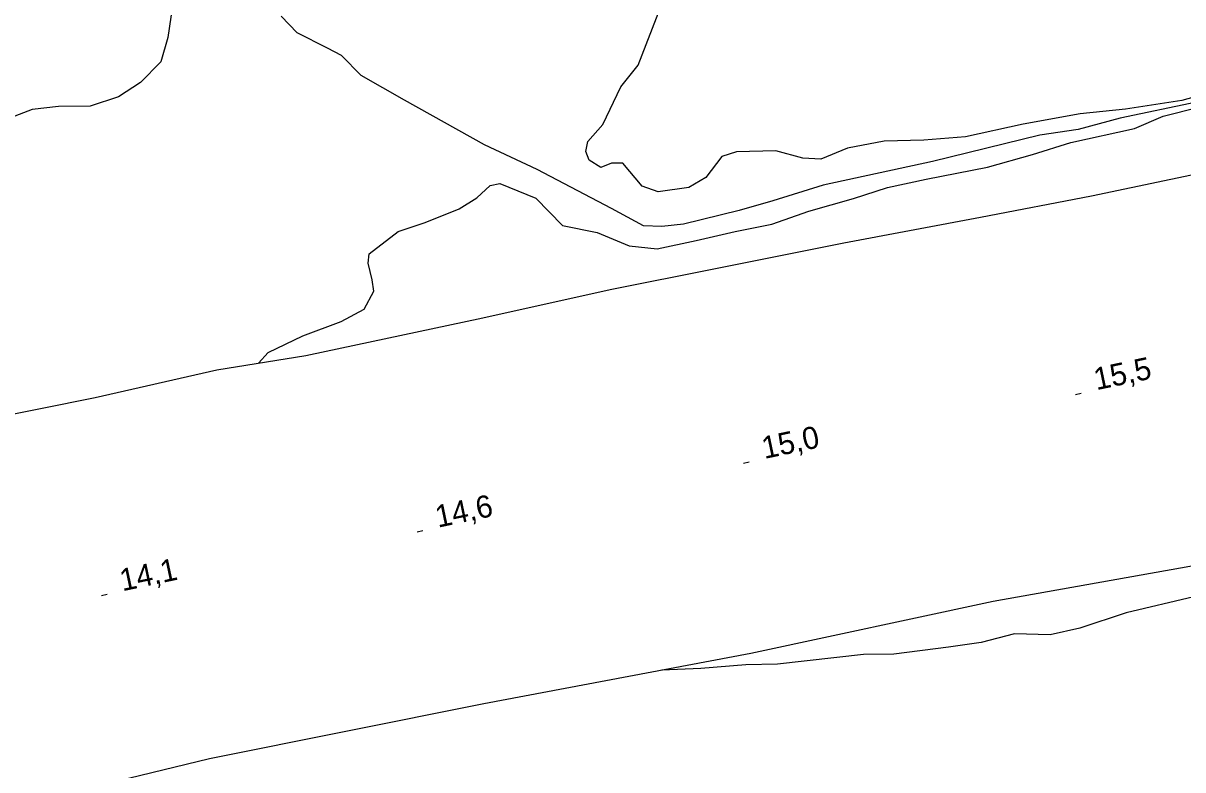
# Model space of a CAD drawing. Extents: x 643342 to 646936, y 5873857 to 5876103.
# Drawn here: x 645420.4 to 645577.3, y 5875612.3 to 5875713.3 of the extents above; entities that cross this region are included whole.
import ezdxf

# ---------------------------------------------------------------- set-up
doc = ezdxf.new("R2010")
doc.units = 0
for name, color, linetype in [('Niveau 2', 7, 'Continuous'), ('Niveau 25', 7, 'Continuous'), ('Niveau 3', 7, 'Continuous'), ('Niveau 4', 7, 'Continuous')]:
    doc.layers.add(name, color=color, linetype=linetype)

msp = doc.modelspace()

# ---------------------------------------------------------------- linework, layer by layer
at = {"layer": 'Niveau 2'}
for points in [[(645440.6, 5875715.62), (645439.95, 5875711.33), (645439.03, 5875708.05), (645436.28, 5875705.26), (645433.28, 5875703.32), (645429.47, 5875702.06), (645425.15, 5875701.98), (645421.61, 5875701.61), (645416.53, 5875699.66)], [(645516.91, 5875695.87), (645514.9, 5875695.23), (645512.74, 5875692.38), (645510.45, 5875691.02), (645506.3, 5875690.43), (645504.16, 5875691.23), (645501.53, 5875694.31), (645499.98, 5875694.35), (645498.53, 5875693.76), (645496.95, 5875694.72), (645496.5, 5875695.9), (645496.78, 5875697.26), (645498.82, 5875699.58), (645501.24, 5875704.66), (645503.62, 5875707.59), (645506.6, 5875715.38)], [(645585.3, 5875705.07), (645577.14, 5875702.8), (645569.55, 5875701.63), (645563.42, 5875700.98), (645555.68, 5875699.62), (645547.91, 5875697.9), (645542.27, 5875697.42), (645536.88, 5875697.3), (645531.91, 5875696.35), (645528.31, 5875694.88), (645525.89, 5875695.02), (645522.24, 5875695.98), (645516.91, 5875695.87)], [(645452.23, 5875667.28), (645453.54, 5875668.71), (645458.23, 5875670.97), (645463.41, 5875672.93), (645466.54, 5875674.59), (645467.82, 5875677.02), (645467.62, 5875678.57), (645467.08, 5875680.79), (645467.2, 5875682.07), (645471.13, 5875685.08), (645474.76, 5875686.32), (645479.37, 5875688.17), (645481.76, 5875689.65), (645483.57, 5875691.32), (645484.87, 5875691.6), (645489.76, 5875689.59), (645493.37, 5875685.9), (645498.05, 5875684.97), (645502.36, 5875683.14), (645506.19, 5875682.72), (645511.43, 5875683.87), (645516.72, 5875685.08), (645521.69, 5875686.09), (645526.7, 5875687.85), (645532.75, 5875689.54), (645537.33, 5875691.03), (645542.57, 5875692.18), (645550.86, 5875693.77), (645556.96, 5875695.51), (645562.15, 5875697.12), (645570.76, 5875699.02), (645574.63, 5875700.68), (645579.45, 5875701.91)], [(645578.79, 5875635.65), (645569.63, 5875633.5), (645563.34, 5875631.43), (645559.33, 5875630.53), (645554.5, 5875630.66), (645549.99, 5875629.48), (645545.6, 5875628.84), (645538.19, 5875627.93), (645534.09, 5875627.85), (645522.44, 5875626.55), (645518.17, 5875626.45), (645512.06, 5875625.97), (645506.79, 5875625.74)]]:
    msp.add_lwpolyline(points, dxfattribs=at)
at = {"layer": 'Niveau 25'}
for points in [[(645254.6, 5875624.44), (645271.1, 5875628.09), (645284.5, 5875631.24), (645293.81, 5875633.33), (645305.16, 5875635.94), (645317.56, 5875638.53), (645327.67, 5875640.69), (645340.72, 5875643.46), (645356.39, 5875646.8), (645369.53, 5875649.68), (645386.39, 5875653.7), (645399.64, 5875656.48), (645415.51, 5875659.71), (645430.12, 5875662.61), (645446.61, 5875666.36), (645458.64, 5875668.33), (645482.57, 5875673.42), (645499.83, 5875677.23), (645514.05, 5875680.08), (645531.43, 5875683.55), (645549.94, 5875687.01), (645564.93, 5875689.92), (645581.02, 5875693.28)], [(645584.32, 5875640.84), (645551.64, 5875635.02), (645518.83, 5875628.02), (645482.72, 5875621.18), (645445.61, 5875613.76), (645409.5, 5875605.03)]]:
    msp.add_lwpolyline(points, dxfattribs=at)
at = {"layer": 'Niveau 3'}
for p, q in [((645562.78, 5875663.06), (645563.56, 5875663.22)), ((645517.85, 5875653.76), (645518.64, 5875653.92)), ((645473.68, 5875644.46), (645474.46, 5875644.62)), ((645430.98, 5875635.86), (645431.77, 5875636.02))]:
    msp.add_line(p, q, dxfattribs=at)
at = {"layer": 'Niveau 4'}
msp.add_lwpolyline([(645579.14, 5875702.58), (645568.82, 5875700.43), (645563.12, 5875698.89), (645557.93, 5875698.1), (645543.41, 5875694.57), (645528.62, 5875691.36), (645521.81, 5875689.23), (645517.26, 5875687.93), (645509.71, 5875686.07), (645506.81, 5875685.77), (645504.34, 5875685.85), (645499.99, 5875688.2), (645489.94, 5875693.46), (645482.79, 5875696.8), (645471.97, 5875702.87), (645466.14, 5875706.2), (645463.48, 5875708.88), (645461.55, 5875709.87), (645457.45, 5875711.96), (645455.29, 5875714.21)], dxfattribs=at)

# ---------------------------------------------------------------- texts
at = {"layer": 'Niveau 3'}
for s, p in [('15,5 ', (645565.6, 5875663.61)), ('15,0 ', (645520.68, 5875654.31)), ('14,6 ', (645476.5, 5875645.01)), ('14,1 ', (645433.81, 5875636.41))]:
    msp.add_text(s, height=3, rotation=11.9246, dxfattribs=at).set_placement(p)

doc.saveas('drawing.dxf')
